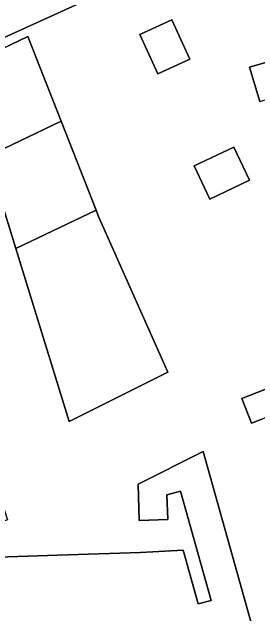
# Model space of a CAD drawing. Extents: x 159262 to 160143, y 383399 to 384319.
# Drawn here: x 159589.7 to 159611.6, y 383911.2 to 383964.8 of the extents above; entities that cross this region are included whole.
import ezdxf

# ---------------------------------------------------------------- set-up
doc = ezdxf.new("R2010")
doc.units = 0
doc.layers.add('IMGEO_Erf', color=7, linetype='Continuous')
doc.layers.add('IMGEO_Pand', color=7, linetype='Continuous')

msp = doc.modelspace()

# ---------------------------------------------------------------- linework, layer by layer
at = {"layer": 'IMGEO_Erf'}
for points in [[(159607.678, 383971.028), (159584.038, 383960.27)], [(159567.313, 383964.895), (159565.428, 383964.297), (159566.72, 383960.354), (159571.477, 383961.895), (159575.187, 383963.096), (159589.292, 383919.531), (159584.548, 383917.995), (159585.217, 383915.944), (159585.749, 383916.118), (159593.73, 383916.388), (159601.14, 383916.638), (159604.928, 383916.826), (159606.27, 383912.038), (159607.425, 383912.362), (159604.694, 383922.101), (159603.484, 383921.762), (159603.558, 383919.56), (159601.02, 383919.474), (159600.911, 383922.702), (159606.705, 383925.633), (159611.044, 383910.161), (159605.545, 383909.978)], [(159611.745, 383956.801), (159610.851, 383959.841), (159615.141, 383961.102)], [(159633.406, 383906.478), (159621.488, 383911.231), (159616.932, 383911.917), (159616.181, 383914.868), (159615.865, 383914.792), (159614.746, 383919.326), (159614.667, 383919.647), (159613.93, 383922.634), (159620.355, 383925.785), (159626.854, 383927.686), (159626.427, 383929.146), (159625.646, 383931.814), (159621.072, 383930.473), (159620.653, 383931.902), (159616.262, 383930.182), (159611.025, 383928.13), (159610.154, 383930.352), (159615.391, 383932.404), (159615.536, 383932.46), (159619.399, 383934.169), (159617.773, 383939.717), (159614.008, 383937.799), (159612.425, 383942.333), (159616.537, 383944.743)]]:
    msp.add_lwpolyline(points, dxfattribs=at)
for points in [[(159602.662, 383959.245), (159601.058, 383962.75), (159603.924, 383964.061), (159605.528, 383960.556)], [(159603.571, 383932.676), (159594.771, 383928.286), (159590.01, 383943.692), (159587.477, 383951.891), (159585.059, 383959.717), (159591.087, 383962.582), (159594.048, 383955.054), (159597.174, 383947.107), (159597.393, 383946.549)], [(159607.316, 383948.103), (159605.91, 383951.052), (159609.429, 383952.729), (159610.834, 383949.781)]]:
    msp.add_lwpolyline(points, close=True, dxfattribs=at)
at = {"layer": 'IMGEO_Pand'}
for points in [[(159568.187, 383962.73), (159569.09, 383963.023), (159569.26, 383962.497), (159581.93, 383966.6), (159584.038, 383960.27), (159607.678, 383971.028), (159603.513, 383980.094), (159609.303, 383982.748), (159610.212, 383979.628), (159610.819, 383977.543), (159613.365, 383978.285), (159616.434, 383979.18), (159621.234, 383980.578), (159619.095, 383987.923), (159611.223, 383985.63), (159600.104, 383980.555), (159580.294, 383971.513), (159581.043, 383969.342), (159567.313, 383964.895)], [(159605.545, 383909.978), (159611.044, 383910.161), (159606.705, 383925.633), (159600.911, 383922.702), (159601.02, 383919.474), (159603.558, 383919.56), (159603.484, 383921.762), (159604.694, 383922.101), (159607.425, 383912.362), (159606.27, 383912.038), (159604.928, 383916.826), (159601.14, 383916.638), (159593.73, 383916.388), (159585.749, 383916.118)]]:
    msp.add_lwpolyline(points, dxfattribs=at)
for points in [[(159616.136, 383964.825), (159617.064, 383961.667), (159615.141, 383961.102), (159610.851, 383959.841), (159611.745, 383956.801), (159616.035, 383958.062), (159617.938, 383958.622), (159622.082, 383959.84), (159626.879, 383961.25), (159625.057, 383967.448)], [(159601.058, 383962.75), (159602.662, 383959.245), (159605.528, 383960.556), (159603.924, 383964.061)], [(159587.477, 383951.891), (159594.048, 383955.054), (159591.087, 383962.582), (159585.059, 383959.717)], [(159597.174, 383947.107), (159594.048, 383955.054), (159587.477, 383951.891), (159590.01, 383943.692)], [(159605.91, 383951.052), (159607.316, 383948.103), (159610.834, 383949.781), (159609.429, 383952.729)], [(159597.174, 383947.107), (159590.01, 383943.692), (159594.771, 383928.286), (159603.571, 383932.676), (159597.393, 383946.549)], [(159615.391, 383932.404), (159610.154, 383930.352), (159611.025, 383928.13), (159616.262, 383930.182)]]:
    msp.add_lwpolyline(points, close=True, dxfattribs=at)

doc.saveas('drawing.dxf')
